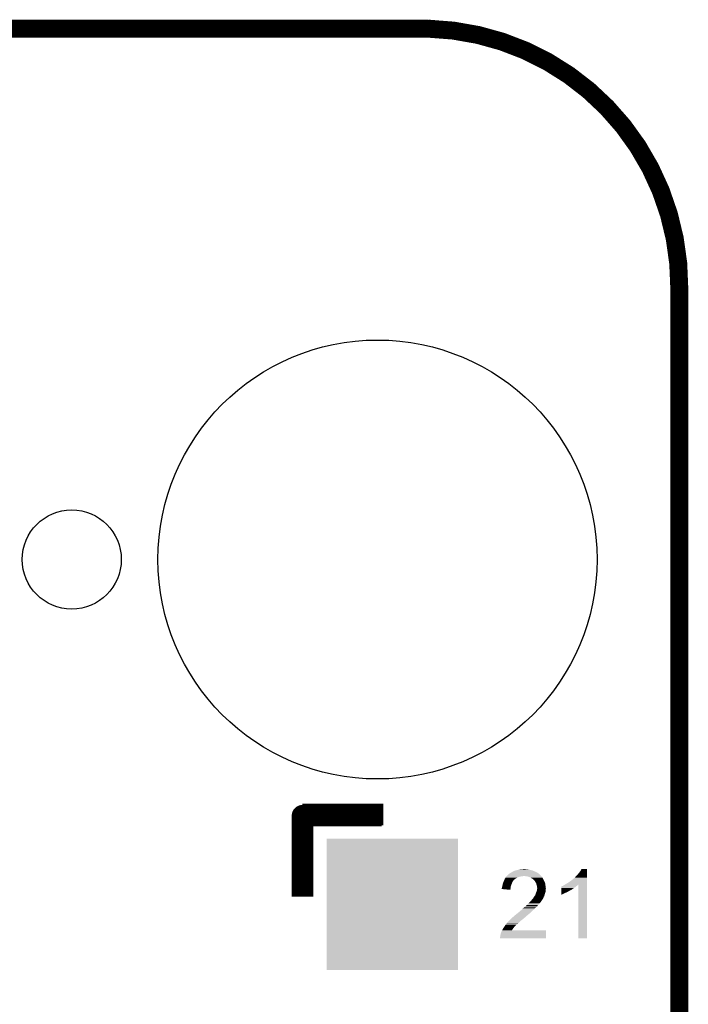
# Model space of a CAD drawing. Extents: x -4 to 126, y -8 to 66.
# Tile 259 of 259: x 116 to 126, y 52 to 66. Entities that reach past the tile are written whole.
import ezdxf

# ---------------------------------------------------------------- set-up
doc = ezdxf.new("R2010")
doc.units = 0
doc.layers.get('0').update_dxf_attribs({"linetype": 'CONTINUOUS'})
for name, color, linetype in [('CLICKER_2_FOR_TMPM4L4A_V104_GKO', 14, 'CONTINUOUS'), ('CLICKER_2_FOR_TMPM4L4A_V104_GTO', 11, 'CONTINUOUS'), ('CLICKER_2_FOR_TMPM4L4A_V104_GTS', 8, 'CONTINUOUS')]:
    doc.layers.add(name, color=color, linetype=linetype)

# ---------------------------------------------------------------- blocks, each defined once
blk = doc.blocks.new('ROUND_34')
blk.add_circle((0, 0), 0.7)
blk = doc.blocks.new('ROUND_39')
blk.add_circle((0, 0), 3.101)
blk = doc.blocks.new('SQUARE_45')
blk.add_solid([(0.9271, 0.9271), (0.9271, -0.9271), (-0.9271, 0.9271), (-0.9271, -0.9271)])

msp = doc.modelspace()

# ---------------------------------------------------------------- linework, layer by layer
at = {"layer": 'CLICKER_2_FOR_TMPM4L4A_V104_GKO', "const_width": 0.254}
for points in [[(-0.5715, 65.50152), (122.22226, 65.50152)], [(125.76302, -3.95986), (125.76302, 61.83376)]]:
    msp.add_lwpolyline(points, dxfattribs=at)
msp.add_lwpolyline([(125.76302, 61.83376, 0.407298), (122.22226, 65.50152)], format="xyb", dxfattribs=at)
at = {"layer": 'CLICKER_2_FOR_TMPM4L4A_V104_GTO', "const_width": 0.3048}
for points in [[(120.44172, 54.39918), (121.58472, 54.39918)], [(120.44172, 53.25618), (120.44172, 54.39918)], [(120.44172, 53.2384), (120.44172, 54.37886)], [(120.44426, 54.3814), (121.55932, 54.3814)]]:
    msp.add_lwpolyline(points, dxfattribs=at)
msp.add_lwpolyline([(120.44426, 54.3814, 0.4142136), (120.44172, 54.37886)], format="xyb", dxfattribs=at)
at = {"layer": 'CLICKER_2_FOR_TMPM4L4A_V104_GTO'}
for points in [[(123.361446, 53.560978), (123.37288, 53.5686), (123.779282, 53.560978), (123.768614, 53.5686)], [(123.37288, 53.5686), (123.379652, 53.57368), (123.768614, 53.5686), (123.761502, 53.57368)], [(123.379652, 53.57368), (123.38304, 53.57622), (123.761502, 53.57368), (123.757058, 53.57622)], [(123.38304, 53.57622), (123.395742, 53.5813), (123.757058, 53.57622), (123.748168, 53.5813)], [(123.395742, 53.5813), (123.399974, 53.58384), (123.748168, 53.5813), (123.743722, 53.58384)], [(123.399974, 53.58384), (123.40844, 53.58892), (123.743722, 53.58384), (123.73187, 53.58892)], [(123.40844, 53.58892), (123.42368, 53.59654), (123.73187, 53.58892), (123.71409, 53.59654)], [(123.42368, 53.59654), (123.44146, 53.604162), (123.71409, 53.59654), (123.696304, 53.604162)], [(123.44146, 53.604162), (123.450346, 53.6067), (123.696304, 53.604162), (123.690382, 53.6067)], [(123.450346, 53.6067), (123.45924, 53.60924), (123.690382, 53.6067), (123.680858, 53.60924)], [(123.45924, 53.60924), (123.48972, 53.61686), (123.680858, 53.60924), (123.65228, 53.61686)], [(123.48972, 53.61686), (123.499882, 53.6194), (123.65228, 53.61686), (123.637042, 53.6194)], [(123.499882, 53.6194), (123.52274, 53.62194), (123.637042, 53.6194), (123.621802, 53.62194)], [(123.52274, 53.62194), (123.54814, 53.62448), (123.606562, 53.62194), (123.5964, 53.62448)], [(123.54814, 53.62448), (123.571002, 53.62702), (123.5964, 53.62448), (123.586242, 53.62702)], [(124.333, 53.555898), (124.36856, 53.601622), (124.459998, 53.555898), (124.459998, 53.601622)], [(124.36856, 53.601622), (124.381262, 53.626998), (124.459998, 53.601622), (124.46, 53.626998)], [(124.381262, 53.626998), (124.381274, 53.62702), (124.46, 53.626998), (124.381274, 53.62702)], [(123.271282, 53.421282), (123.277142, 53.43652), (123.397644, 53.421282), (123.40336, 53.43652)], [(123.277142, 53.43652), (123.283978, 53.454298), (123.40336, 53.43652), (123.413518, 53.454298)], [(123.283978, 53.454298), (123.28398, 53.4543), (123.413518, 53.454298), (123.413518, 53.4543)], [(123.28398, 53.4543), (123.288334, 53.46446), (123.413518, 53.4543), (123.42114, 53.46446)], [(123.288334, 53.46446), (123.2916, 53.47208), (123.42114, 53.46446), (123.42622, 53.47208)], [(123.2916, 53.47208), (123.292688, 53.474618), (123.42622, 53.47208), (123.42876, 53.474618)], [(123.292688, 53.474618), (123.299222, 53.489862), (123.42876, 53.474618), (123.448358, 53.489862)], [(123.299222, 53.489862), (123.300912, 53.4924), (123.448358, 53.489862), (123.451622, 53.4924)], [(123.300912, 53.4924), (123.30938, 53.5051), (123.451622, 53.4924), (123.47448, 53.5051)], [(123.30938, 53.5051), (123.316636, 53.51526), (123.47448, 53.5051), (123.497338, 53.51526)], [(123.316636, 53.51526), (123.32208, 53.52288), (123.497338, 53.51526), (123.527818, 53.52288)], [(123.32208, 53.52288), (123.324196, 53.52542), (123.527818, 53.52288), (123.537978, 53.52542)], [(123.324196, 53.52542), (123.32631, 53.527958), (123.555756, 53.52542), (123.560836, 53.527958)], [(123.32631, 53.527958), (123.326312, 53.52796), (123.560836, 53.527958), (123.568462, 53.52796)], [(123.326312, 53.52796), (123.334778, 53.538118), (123.8123, 53.52796), (123.802144, 53.538118)], [(123.334778, 53.538118), (123.33478, 53.53812), (123.802144, 53.538118), (123.802142, 53.53812)], [(123.33478, 53.53812), (123.339856, 53.543196), (123.802142, 53.53812), (123.799602, 53.543196)], [(123.339856, 53.543196), (123.342394, 53.545734), (123.799602, 53.543196), (123.797066, 53.545734)], [(123.342394, 53.545734), (123.3424, 53.54574), (123.797066, 53.545734), (123.794526, 53.54574)], [(123.3424, 53.54574), (123.352564, 53.555902), (123.794526, 53.54574), (123.78436, 53.555902)], [(123.352564, 53.555902), (123.357642, 53.558442), (123.78436, 53.555902), (123.78182, 53.558442)], [(123.357642, 53.558442), (123.361446, 53.560978), (123.78182, 53.558442), (123.779282, 53.560978)], [(123.598942, 53.52542), (123.568462, 53.52796), (123.81484, 53.52542), (123.8123, 53.52796)], [(123.598954, 53.525418), (123.598942, 53.52542), (123.81484, 53.525418), (123.81484, 53.52542)], [(123.626878, 53.52034), (123.598954, 53.525418), (123.81865, 53.52034), (123.81484, 53.525418)], [(123.6472, 53.51272), (123.626878, 53.52034), (123.824366, 53.51272), (123.81865, 53.52034)], [(123.662444, 53.505098), (123.6472, 53.51272), (123.830082, 53.505098), (123.824366, 53.51272)], [(123.667518, 53.50256), (123.662444, 53.505098), (123.831606, 53.50256), (123.830082, 53.505098)], [(123.682758, 53.492402), (123.667518, 53.50256), (123.8377, 53.492402), (123.831606, 53.50256)], [(123.682762, 53.4924), (123.682758, 53.492402), (123.8377, 53.4924), (123.8377, 53.492402)], [(123.692916, 53.487322), (123.682762, 53.4924), (123.84024, 53.487322), (123.8377, 53.4924)], [(123.71324, 53.467), (123.692916, 53.487322), (123.8504, 53.467), (123.84024, 53.487322)], [(123.720858, 53.459382), (123.71324, 53.467), (123.853918, 53.459382), (123.8504, 53.467)], [(123.73356, 53.439058), (123.720858, 53.459382), (123.8633, 53.439058), (123.853918, 53.459382)], [(123.7361, 53.43398), (123.73356, 53.439058), (123.865642, 53.43398), (123.8633, 53.439058)], [(123.74372, 53.418742), (123.7361, 53.43398), (123.869994, 53.418742), (123.865642, 53.43398)], [(124.157738, 53.413658), (124.18568, 53.4289), (124.459994, 53.413658), (124.459994, 53.4289)], [(124.18568, 53.4289), (124.21616, 53.44922), (124.459994, 53.4289), (124.459996, 53.44922)], [(124.21616, 53.44922), (124.2441, 53.46954), (124.459996, 53.44922), (124.459996, 53.46954)], [(124.2441, 53.46954), (124.274578, 53.494938), (124.459996, 53.46954), (124.459996, 53.494938)], [(124.274578, 53.494938), (124.282204, 53.502562), (124.459996, 53.494938), (124.459996, 53.502562)], [(124.282204, 53.502562), (124.287282, 53.505104), (124.459996, 53.502562), (124.459996, 53.505104)], [(124.287282, 53.505104), (124.299978, 53.520338), (124.459996, 53.505104), (124.459996, 53.520338)], [(124.299978, 53.520338), (124.31776, 53.53812), (124.459996, 53.520338), (124.459998, 53.53812)], [(124.31776, 53.53812), (124.333, 53.555898), (124.459998, 53.53812), (124.459998, 53.555898)], [(123.25604, 53.3451), (123.256042, 53.357782), (123.379006, 53.3451), (123.380072, 53.357782)], [(123.377938, 53.332382), (123.25604, 53.3451), (123.377938, 53.332382), (123.379006, 53.3451)], [(123.256042, 53.357782), (123.257734, 53.362862), (123.380072, 53.357782), (123.3805, 53.362862)], [(123.257734, 53.362862), (123.25858, 53.365402), (123.3805, 53.362862), (123.38096, 53.365402)], [(123.25858, 53.365402), (123.26366, 53.390798), (123.38096, 53.365402), (123.38558, 53.390798)], [(123.26366, 53.390798), (123.263662, 53.3908), (123.38558, 53.390798), (123.38558, 53.3908)], [(123.263662, 53.3908), (123.26874, 53.40604), (123.38558, 53.3908), (123.391676, 53.40604)], [(123.26874, 53.40604), (123.270434, 53.4162), (123.391676, 53.40604), (123.39574, 53.4162)], [(123.270434, 53.4162), (123.271282, 53.421282), (123.39574, 53.4162), (123.397644, 53.421282)], [(123.7361, 53.28158), (123.744226, 53.301896), (123.86564, 53.28158), (123.873258, 53.301896)], [(123.744358, 53.416198), (123.74372, 53.418742), (123.87072, 53.416198), (123.869994, 53.418742)], [(123.744226, 53.301896), (123.74626, 53.306978), (123.873258, 53.301896), (123.873984, 53.306978)], [(123.748802, 53.39842), (123.744358, 53.416198), (123.872944, 53.39842), (123.87072, 53.416198)], [(123.74626, 53.306978), (123.75007, 53.31968), (123.873984, 53.306978), (123.8758, 53.31968)], [(123.753878, 53.383182), (123.748802, 53.39842), (123.874848, 53.383182), (123.872944, 53.39842)], [(123.75007, 53.31968), (123.75388, 53.332382), (123.8758, 53.31968), (123.8758, 53.332382)], [(123.75388, 53.370482), (123.753878, 53.383182), (123.876436, 53.370482), (123.874848, 53.383182)], [(123.75642, 53.360322), (123.75388, 53.370482), (123.877706, 53.360322), (123.876436, 53.370482)], [(123.75388, 53.332382), (123.754132, 53.334918), (123.8758, 53.332382), (123.8758, 53.334918)], [(123.754132, 53.334918), (123.755148, 53.345078), (123.8758, 53.334918), (123.87834, 53.345078)], [(123.755148, 53.345078), (123.756164, 53.355238), (123.87834, 53.345078), (123.87834, 53.355238)], [(123.756164, 53.355238), (123.75642, 53.357778), (123.87834, 53.355238), (123.878024, 53.357778)], [(123.75642, 53.357778), (123.75642, 53.360322), (123.878024, 53.357778), (123.877706, 53.360322)], [(124.099322, 53.28412), (124.099324, 53.29428), (124.1425, 53.28412), (124.16282, 53.29428)], [(124.099324, 53.29428), (124.099326, 53.3019), (124.16282, 53.29428), (124.18314, 53.3019)], [(124.099326, 53.3019), (124.099328, 53.312058), (124.18314, 53.3019), (124.198378, 53.312058)], [(124.099328, 53.312058), (124.09933, 53.31968), (124.198378, 53.312058), (124.213618, 53.31968)], [(124.09933, 53.32476), (124.099334, 53.339998), (124.223776, 53.32476), (124.249178, 53.339998)], [(124.09933, 53.324756), (124.09933, 53.32476), (124.221234, 53.324756), (124.223776, 53.32476)], [(124.09933, 53.31968), (124.09933, 53.324756), (124.213618, 53.31968), (124.221234, 53.324756)], [(124.099334, 53.339998), (124.099336, 53.35778), (124.249178, 53.339998), (124.27204, 53.35778)], [(124.099336, 53.35778), (124.09934, 53.37048), (124.27204, 53.35778), (124.292358, 53.37048)], [(124.09934, 53.37048), (124.099342, 53.38064), (124.292358, 53.37048), (124.30455, 53.38064)], [(124.099342, 53.38064), (124.101866, 53.380646), (124.30455, 53.38064), (124.304558, 53.380646)], [(124.101866, 53.380646), (124.1044, 53.38318), (124.304558, 53.380646), (124.3076, 53.38318)], [(124.1044, 53.38318), (124.104404, 53.383182), (124.3076, 53.38318), (124.307602, 53.383182)], [(124.104404, 53.383182), (124.109482, 53.38572), (124.307602, 53.383182), (124.31141, 53.38572)], [(124.109482, 53.38572), (124.117104, 53.388262), (124.31141, 53.38572), (124.315222, 53.388262)], [(124.117104, 53.388262), (124.124722, 53.39334), (124.315222, 53.388262), (124.32284, 53.39334)], [(124.124722, 53.39334), (124.134882, 53.398422), (124.32284, 53.39334), (124.32792, 53.398422)], [(124.134882, 53.398422), (124.150066, 53.408544), (124.32792, 53.398422), (124.338042, 53.408544)], [(124.150066, 53.408544), (124.157738, 53.413658), (124.459994, 53.408544), (124.459994, 53.413658)], [(124.33808, 52.646602), (124.338042, 53.408544), (124.459978, 52.646602), (124.459994, 53.408544)], [(123.63958, 53.14696), (123.657358, 53.164738), (123.794202, 53.14696), (123.80976, 53.164738)], [(123.657358, 53.164738), (123.65736, 53.16474), (123.80976, 53.164738), (123.80976, 53.16474)], [(123.65736, 53.16474), (123.6726, 53.18252), (123.80976, 53.16474), (123.820872, 53.18252)], [(123.6726, 53.18252), (123.674716, 53.18506), (123.820872, 53.18252), (123.82246, 53.18506)], [(123.674716, 53.18506), (123.689532, 53.20284), (123.82246, 53.18506), (123.835158, 53.20284)], [(123.689532, 53.20284), (123.697998, 53.212998), (123.835158, 53.20284), (123.840238, 53.212998)], [(123.697998, 53.212998), (123.700542, 53.215544), (123.840238, 53.212998), (123.84151, 53.215544)], [(123.700542, 53.215544), (123.70181, 53.21808), (123.84151, 53.215544), (123.84278, 53.21808)], [(123.70181, 53.21808), (123.705622, 53.225702), (123.84278, 53.21808), (123.845828, 53.225702)], [(123.705622, 53.225702), (123.709006, 53.23078), (123.845828, 53.225702), (123.84786, 53.23078)], [(123.709006, 53.23078), (123.71239, 53.235856), (123.84786, 53.23078), (123.850398, 53.235856)], [(123.71239, 53.235856), (123.714084, 53.238398), (123.850398, 53.235856), (123.852936, 53.238398)], [(123.714084, 53.238398), (123.71578, 53.24094), (123.852936, 53.238398), (123.853782, 53.24094)], [(123.71578, 53.24094), (123.72848, 53.258722), (123.853782, 53.24094), (123.859712, 53.258722)], [(123.72848, 53.258722), (123.729326, 53.261262), (123.859712, 53.258722), (123.86056, 53.261262)], [(123.729326, 53.261262), (123.736098, 53.281578), (123.86056, 53.261262), (123.86564, 53.281578)], [(123.736098, 53.281578), (123.7361, 53.28158), (123.86564, 53.281578), (123.86564, 53.28158)], [(124.09932, 53.27396), (124.099322, 53.28412), (124.11964, 53.27396), (124.1425, 53.28412)], [(124.09932, 53.263836), (124.09932, 53.27396), (124.09932, 53.263836), (124.11964, 53.27396)], [(123.4821, 53.00472), (123.48972, 53.01234), (123.65482, 53.00472), (123.66371, 53.01234)], [(123.48972, 53.01234), (123.497342, 53.017422), (123.66371, 53.01234), (123.669638, 53.017422)], [(123.497342, 53.017422), (123.49988, 53.01996), (123.669638, 53.017422), (123.6726, 53.01996)], [(123.49988, 53.01996), (123.507502, 53.027582), (123.6726, 53.01996), (123.680222, 53.027582)], [(123.507502, 53.027582), (123.5202, 53.03774), (123.680222, 53.027582), (123.69038, 53.03774)], [(123.5202, 53.03774), (123.535438, 53.050438), (123.69038, 53.03774), (123.703078, 53.050438)], [(123.535438, 53.050438), (123.535442, 53.050442), (123.703078, 53.050438), (123.703082, 53.050442)], [(123.535442, 53.050442), (123.548138, 53.063138), (123.703082, 53.050442), (123.718318, 53.063138)], [(123.548138, 53.063138), (123.55068, 53.06568), (123.718318, 53.063138), (123.72035, 53.06568)], [(123.55068, 53.06568), (123.56253, 53.075838), (123.72035, 53.06568), (123.728478, 53.075838)], [(123.56253, 53.075838), (123.56846, 53.08092), (123.728478, 53.075838), (123.73483, 53.08092)], [(123.56846, 53.08092), (123.573928, 53.085998), (123.73483, 53.08092), (123.741178, 53.085998)], [(123.573928, 53.085998), (123.59034, 53.101238), (123.741178, 53.085998), (123.756418, 53.101238)], [(123.59034, 53.101238), (123.598548, 53.10886), (123.756418, 53.101238), (123.7615, 53.10886)], [(123.598548, 53.10886), (123.60949, 53.11902), (123.7615, 53.10886), (123.77166, 53.11902)], [(123.60949, 53.11902), (123.636844, 53.14442), (123.77166, 53.11902), (123.79198, 53.14442)], [(123.636844, 53.14442), (123.63958, 53.14696), (123.79198, 53.14442), (123.794202, 53.14696)], [(123.324622, 52.859942), (123.3424, 52.87772), (123.487498, 52.859942), (123.5075, 52.87772)], [(123.3424, 52.87772), (123.365258, 52.900578), (123.5075, 52.87772), (123.53036, 52.900578)], [(123.365258, 52.900578), (123.38304, 52.91836), (123.53036, 52.900578), (123.55322, 52.91836)], [(123.38304, 52.91836), (123.390658, 52.925978), (123.55322, 52.91836), (123.563378, 52.925978)], [(123.390658, 52.925978), (123.400818, 52.936138), (123.563378, 52.925978), (123.570998, 52.936138)], [(123.400818, 52.936138), (123.405898, 52.941218), (123.570998, 52.936138), (123.578616, 52.941218)], [(123.405898, 52.941218), (123.40844, 52.94376), (123.578616, 52.941218), (123.586232, 52.94376)], [(123.40844, 52.94376), (123.413516, 52.948836), (123.586232, 52.94376), (123.588778, 52.948836)], [(123.413516, 52.948836), (123.41352, 52.94884), (123.588778, 52.948836), (123.588782, 52.94884)], [(123.41352, 52.94884), (123.437534, 52.96916), (123.588782, 52.94884), (123.61164, 52.96916)], [(123.437534, 52.96916), (123.44654, 52.97678), (123.61164, 52.96916), (123.621438, 52.97678)], [(123.44654, 52.97678), (123.45947, 52.98694), (123.621438, 52.97678), (123.634502, 52.98694)], [(123.45947, 52.98694), (123.4821, 53.00472), (123.634502, 52.98694), (123.65482, 53.00472)], [(123.2408, 52.71262), (123.245884, 52.730402), (123.87833, 52.71262), (123.878334, 52.730402)], [(123.245884, 52.730402), (123.24842, 52.732944), (123.878334, 52.730402), (123.878334, 52.732944)], [(123.24842, 52.732944), (123.25096, 52.74056), (123.878334, 52.732944), (123.878336, 52.74056)], [(123.25096, 52.74056), (123.25604, 52.753262), (123.878336, 52.74056), (123.878338, 52.753262)], [(123.25604, 52.753262), (123.26038, 52.760858), (123.878338, 52.753262), (123.87834, 52.760858)], [(123.26038, 52.760858), (123.260392, 52.76088), (123.87834, 52.760858), (123.398322, 52.76088)], [(123.260392, 52.76088), (123.274908, 52.78628), (123.398322, 52.76088), (123.41606, 52.78628)], [(123.274908, 52.78628), (123.27636, 52.78882), (123.41606, 52.78628), (123.417964, 52.78882)], [(123.27636, 52.78882), (123.288212, 52.806598), (123.417964, 52.78882), (123.4313, 52.806598)], [(123.288212, 52.806598), (123.30684, 52.83454), (123.4313, 52.806598), (123.459238, 52.83454)], [(123.30684, 52.83454), (123.310396, 52.839622), (123.459238, 52.83454), (123.46432, 52.839622)], [(123.310396, 52.839622), (123.322842, 52.8574), (123.46432, 52.839622), (123.48464, 52.8574)], [(123.322842, 52.8574), (123.324622, 52.859942), (123.48464, 52.8574), (123.487498, 52.859942)], [(123.23318, 52.671982), (123.23572, 52.68468), (123.878322, 52.671982), (123.878324, 52.68468)], [(123.23318, 52.646602), (123.23318, 52.671982), (123.878318, 52.646602), (123.878322, 52.671982)], [(123.878318, 52.64658), (123.23318, 52.646602), (123.878318, 52.64658), (123.878318, 52.646602)], [(123.23572, 52.68468), (123.23826, 52.69992), (123.878324, 52.68468), (123.878328, 52.69992)], [(123.23826, 52.69992), (123.2408, 52.71262), (123.878328, 52.69992), (123.87833, 52.71262)], [(124.459978, 52.64658), (124.33808, 52.646602), (124.459978, 52.64658), (124.459978, 52.646602)]]:
    msp.add_solid(points, dxfattribs=at)

# ---------------------------------------------------------------- block references
at = {"layer": 'CLICKER_2_FOR_TMPM4L4A_V104_GTS'}
for name, p in [('ROUND_39', (121.5009, 58.0009)), ('ROUND_34', (117.1829, 58.0009)), ('SQUARE_45', (121.71172, 53.12918))]:
    msp.add_blockref(name, p, dxfattribs=at)

doc.saveas('drawing.dxf')
